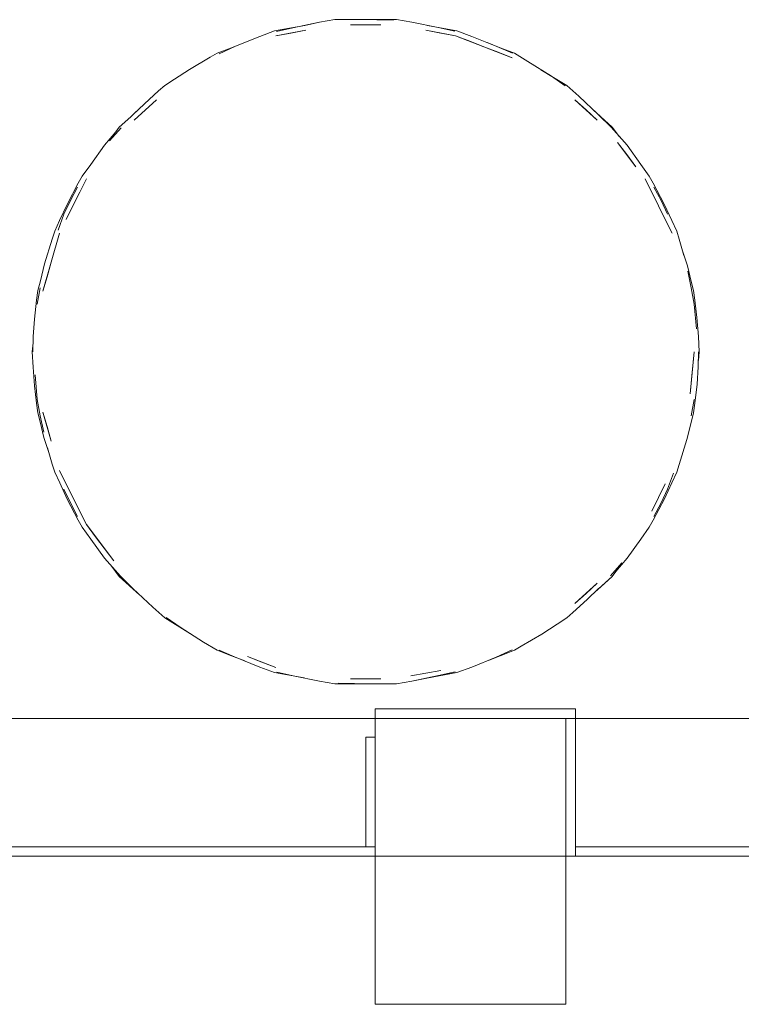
# Model space of a CAD drawing. Header units: millimetres. Extents: x -261 to 187, y -214 to 106.
# Tile 964 of 1056: x -208.813 to -208.054, y 17.626 to 18.662. Entities that reach past the tile are written whole.
import ezdxf

# ---------------------------------------------------------------- set-up
doc = ezdxf.new("R2010")
doc.units = ezdxf.units.MM
doc.header["$LTSCALE"] = 0.005
doc.header["$MEASUREMENT"] = 0
for name, color, linetype, lineweight in [('IFC-Elemento de mobília-Contorno', 9, 'Continuous', 5), ('IFC-Parede padrão-Contorno', 9, 'Continuous', 5), ('IFC-Parede-Contorno', 9, 'Continuous', 5), ('IFC-Pilar-Contorno', 9, 'Continuous', 5), ('IFC-Viga-Contorno', 9, 'Continuous', 5)]:
    doc.layers.add(name, color=color, linetype=linetype, lineweight=lineweight)

msp = doc.modelspace()

# ---------------------------------------------------------------- linework, layer by layer
at = {"layer": 'IFC-Elemento de mobília-Contorno', "lineweight": 5}
for p, q in [((-208.4978, 18.6592), (-208.4817, 18.662)), ((-208.4817, 18.662), (-208.4655, 18.662)), ((-208.4655, 18.662), (-208.4493, 18.662)), ((-208.4493, 18.662), (-208.4331, 18.662)), ((-208.4377, 18.6618), (-208.4201, 18.6614)), ((-208.4331, 18.662), (-208.417, 18.662)), ((-208.417, 18.662), (-208.4009, 18.6592)), ((-208.5608, 18.6444), (-208.5453, 18.6501)), ((-208.5453, 18.6501), (-208.5135, 18.656)), ((-208.5453, 18.6501), (-208.5294, 18.653)), ((-208.5438, 18.645), (-208.5125, 18.6509)), ((-208.5433, 18.6495), (-208.5259, 18.6535)), ((-208.5294, 18.653), (-208.5135, 18.656)), ((-208.5282, 18.6479), (-208.5125, 18.6509)), ((-208.5259, 18.6535), (-208.4978, 18.6592)), ((-208.5135, 18.656), (-208.4978, 18.6592)), ((-208.4653, 18.6567), (-208.4334, 18.6567)), ((-208.4009, 18.6592), (-208.3731, 18.6536)), ((-208.3861, 18.6509), (-208.3548, 18.645)), ((-208.3861, 18.6509), (-208.3705, 18.6479)), ((-208.3844, 18.6559), (-208.3534, 18.6501)), ((-208.3844, 18.6559), (-208.3693, 18.653)), ((-208.3731, 18.6536), (-208.3558, 18.6498)), ((-208.3693, 18.653), (-208.3534, 18.6501)), ((-208.3534, 18.6501), (-208.3379, 18.6443)), ((-208.5864, 18.634), (-208.5608, 18.6444)), ((-208.5438, 18.645), (-208.5282, 18.6479)), ((-208.3705, 18.6479), (-208.3548, 18.645)), ((-208.3548, 18.645), (-208.3251, 18.6335)), ((-208.3548, 18.645), (-208.3399, 18.6393)), ((-208.3399, 18.6393), (-208.3251, 18.6335)), ((-208.3379, 18.6443), (-208.3114, 18.6336)), ((-208.6056, 18.6267), (-208.5905, 18.6325)), ((-208.6034, 18.6262), (-208.5864, 18.634)), ((-208.5905, 18.6325), (-208.5792, 18.6369)), ((-208.3251, 18.6335), (-208.2954, 18.622)), ((-208.3251, 18.6335), (-208.3102, 18.6277)), ((-208.3218, 18.6378), (-208.3081, 18.6325)), ((-208.3114, 18.6336), (-208.2951, 18.6266)), ((-208.3081, 18.6325), (-208.293, 18.6267)), ((-208.6345, 18.6097), (-208.6129, 18.6225)), ((-208.6129, 18.6225), (-208.6056, 18.6267)), ((-208.3102, 18.6277), (-208.2954, 18.622)), ((-208.293, 18.6267), (-208.2787, 18.6181)), ((-208.2787, 18.6181), (-208.254, 18.6024)), ((-208.6505, 18.5995), (-208.6345, 18.6097)), ((-208.2651, 18.6094), (-208.2518, 18.6011)), ((-208.6606, 18.5926), (-208.6505, 18.5995)), ((-208.254, 18.6024), (-208.2395, 18.5924)), ((-208.2518, 18.6011), (-208.238, 18.5926)), ((-208.6821, 18.5735), (-208.6671, 18.5871)), ((-208.6671, 18.5871), (-208.6606, 18.5926)), ((-208.238, 18.5926), (-208.2254, 18.5815)), ((-208.6928, 18.5562), (-208.6693, 18.5777)), ((-208.681, 18.567), (-208.6693, 18.5777)), ((-208.2294, 18.5777), (-208.2058, 18.5562)), ((-208.2294, 18.5777), (-208.2176, 18.567)), ((-208.2254, 18.5815), (-208.2044, 18.5618)), ((-208.6943, 18.5618), (-208.6821, 18.5735)), ((-208.6928, 18.5562), (-208.681, 18.567)), ((-208.2176, 18.567), (-208.2058, 18.5562)), ((-208.2114, 18.5684), (-208.2021, 18.5599)), ((-208.7085, 18.549), (-208.6965, 18.5599)), ((-208.6965, 18.5599), (-208.6906, 18.5653)), ((-208.2044, 18.5618), (-208.1914, 18.5488)), ((-208.2021, 18.5599), (-208.1902, 18.549)), ((-208.7188, 18.5347), (-208.7067, 18.5484)), ((-208.7123, 18.544), (-208.7085, 18.549)), ((-208.1914, 18.5488), (-208.1745, 18.5299)), ((-208.1902, 18.549), (-208.1825, 18.5388)), ((-208.7242, 18.5299), (-208.7123, 18.544)), ((-208.7384, 18.5098), (-208.7242, 18.5299)), ((-208.1845, 18.5328), (-208.1653, 18.5073)), ((-208.1845, 18.5328), (-208.1749, 18.5201)), ((-208.1745, 18.5299), (-208.1602, 18.5098)), ((-208.1749, 18.5201), (-208.1653, 18.5073)), ((-208.7475, 18.4974), (-208.7384, 18.5098)), ((-208.1602, 18.5098), (-208.1512, 18.4974)), ((-208.7643, 18.4518), (-208.743, 18.4946)), ((-208.7516, 18.4899), (-208.7475, 18.4974)), ((-208.7501, 18.4804), (-208.743, 18.4946)), ((-208.1556, 18.4946), (-208.1414, 18.4661)), ((-208.1512, 18.4974), (-208.1471, 18.4899)), ((-208.7633, 18.4676), (-208.7516, 18.4899)), ((-208.7599, 18.4719), (-208.7524, 18.486)), ((-208.1471, 18.4899), (-208.1354, 18.4678)), ((-208.1463, 18.486), (-208.1387, 18.4719)), ((-208.7572, 18.4661), (-208.7501, 18.4804)), ((-208.7713, 18.4507), (-208.7633, 18.4676)), ((-208.7668, 18.4573), (-208.7599, 18.4719)), ((-208.7643, 18.4518), (-208.7572, 18.4661)), ((-208.1414, 18.4661), (-208.1272, 18.4376)), ((-208.1414, 18.4661), (-208.1343, 18.4518)), ((-208.1387, 18.4719), (-208.1319, 18.4573)), ((-208.1354, 18.4678), (-208.1274, 18.4508)), ((-208.7729, 18.4405), (-208.7668, 18.4573)), ((-208.7763, 18.4395), (-208.7713, 18.4507)), ((-208.1343, 18.4518), (-208.1272, 18.4376)), ((-208.1274, 18.4508), (-208.1223, 18.4395)), ((-208.7801, 18.4069), (-208.7714, 18.4376)), ((-208.779, 18.4312), (-208.7763, 18.4395)), ((-208.1223, 18.4395), (-208.1197, 18.4311)), ((-208.7871, 18.4052), (-208.779, 18.4312)), ((-208.1197, 18.4311), (-208.1148, 18.4139)), ((-208.1162, 18.4188), (-208.1109, 18.4032)), ((-208.7915, 18.3873), (-208.7871, 18.4052)), ((-208.7889, 18.3763), (-208.7801, 18.4069)), ((-208.7845, 18.3916), (-208.7801, 18.4069)), ((-208.1109, 18.4032), (-208.107, 18.3865)), ((-208.7889, 18.3763), (-208.7845, 18.3916)), ((-208.1107, 18.3975), (-208.107, 18.3801)), ((-208.7947, 18.3629), (-208.7917, 18.38)), ((-208.794, 18.3772), (-208.7915, 18.3873)), ((-208.107, 18.3865), (-208.1046, 18.3772)), ((-208.107, 18.3801), (-208.1039, 18.3629)), ((-208.7954, 18.3669), (-208.794, 18.3772)), ((-208.1046, 18.3772), (-208.1032, 18.3669)), ((-208.7977, 18.347), (-208.7954, 18.3669)), ((-208.1039, 18.3629), (-208.1016, 18.3369)), ((-208.1032, 18.3669), (-208.101, 18.3488)), ((-208.101, 18.3488), (-208.0995, 18.3289)), ((-208.799, 18.3288), (-208.7977, 18.347)), ((-208.7994, 18.3128), (-208.799, 18.3288)), ((-208.0995, 18.3289), (-208.0987, 18.3128)), ((-208.8, 18.3128), (-208.7991, 18.322)), ((-208.8, 18.3128), (-208.7991, 18.322)), ((-208.8, 18.3128), (-208.7991, 18.2967)), ((-208.108, 18.2684), (-208.1039, 18.3128)), ((-208.1063, 18.2875), (-208.1039, 18.3128)), ((-208.0997, 18.2968), (-208.0993, 18.3128)), ((-208.0995, 18.3036), (-208.0987, 18.3128)), ((-208.0995, 18.3036), (-208.0987, 18.3128)), ((-208.7991, 18.2967), (-208.7976, 18.2768)), ((-208.797, 18.2886), (-208.7947, 18.2626)), ((-208.108, 18.2684), (-208.1063, 18.2875)), ((-208.1009, 18.2786), (-208.0997, 18.2968)), ((-208.7976, 18.2768), (-208.7954, 18.2587)), ((-208.1032, 18.2587), (-208.1009, 18.2786)), ((-208.7954, 18.2587), (-208.794, 18.2484)), ((-208.7947, 18.2626), (-208.7917, 18.2454)), ((-208.107, 18.2455), (-208.1039, 18.2626)), ((-208.1046, 18.2484), (-208.1032, 18.2587)), ((-208.794, 18.2484), (-208.7917, 18.2391)), ((-208.7917, 18.2454), (-208.788, 18.2281)), ((-208.7889, 18.2493), (-208.7801, 18.2187)), ((-208.7889, 18.2493), (-208.7845, 18.234)), ((-208.1072, 18.2382), (-208.1046, 18.2484)), ((-208.7917, 18.2391), (-208.7877, 18.2224)), ((-208.1116, 18.2204), (-208.1072, 18.2382)), ((-208.7845, 18.234), (-208.7801, 18.2187)), ((-208.7877, 18.2224), (-208.7825, 18.2068)), ((-208.1197, 18.1943), (-208.1116, 18.2204)), ((-208.7839, 18.2117), (-208.779, 18.1944)), ((-208.779, 18.1944), (-208.7763, 18.1861)), ((-208.1223, 18.1861), (-208.1197, 18.1943)), ((-208.7763, 18.1861), (-208.7712, 18.1748)), ((-208.7714, 18.188), (-208.7572, 18.1595)), ((-208.7714, 18.188), (-208.7643, 18.1737)), ((-208.1319, 18.1683), (-208.1258, 18.185)), ((-208.1274, 18.1749), (-208.1223, 18.1861)), ((-208.7712, 18.1748), (-208.7632, 18.1578)), ((-208.7643, 18.1737), (-208.7572, 18.1595)), ((-208.1485, 18.1452), (-208.1343, 18.1737)), ((-208.1414, 18.1595), (-208.1343, 18.1737)), ((-208.1353, 18.1579), (-208.1274, 18.1749)), ((-208.7668, 18.1683), (-208.7599, 18.1537)), ((-208.1387, 18.1537), (-208.1319, 18.1683)), ((-208.7632, 18.1578), (-208.7516, 18.1357)), ((-208.7599, 18.1537), (-208.7524, 18.1395)), ((-208.7572, 18.1595), (-208.743, 18.131)), ((-208.7572, 18.1595), (-208.7501, 18.1452)), ((-208.1485, 18.1452), (-208.1414, 18.1595)), ((-208.1471, 18.1357), (-208.1353, 18.1579)), ((-208.1463, 18.1395), (-208.1387, 18.1537)), ((-208.7501, 18.1452), (-208.743, 18.131)), ((-208.7516, 18.1357), (-208.7475, 18.1282)), ((-208.1512, 18.1282), (-208.1471, 18.1357)), ((-208.7475, 18.1282), (-208.7384, 18.1158)), ((-208.743, 18.131), (-208.7238, 18.1055)), ((-208.743, 18.131), (-208.7334, 18.1182)), ((-208.1602, 18.1158), (-208.1512, 18.1282)), ((-208.7384, 18.1158), (-208.7242, 18.0957)), ((-208.7334, 18.1182), (-208.7142, 18.0928)), ((-208.1745, 18.0957), (-208.1602, 18.1158)), ((-208.7238, 18.1055), (-208.7142, 18.0928)), ((-208.7242, 18.0957), (-208.7072, 18.0767)), ((-208.1919, 18.0772), (-208.1799, 18.0909)), ((-208.1863, 18.0816), (-208.1745, 18.0957)), ((-208.7162, 18.0868), (-208.7085, 18.0765)), ((-208.7162, 18.0868), (-208.7085, 18.0765)), ((-208.1902, 18.0765), (-208.1863, 18.0816)), ((-208.7085, 18.0765), (-208.6872, 18.0572)), ((-208.7085, 18.0765), (-208.6965, 18.0656)), ((-208.7072, 18.0767), (-208.6943, 18.0638)), ((-208.2294, 18.0479), (-208.2058, 18.0693)), ((-208.2176, 18.0586), (-208.2058, 18.0693)), ((-208.208, 18.0603), (-208.1902, 18.0765)), ((-208.2021, 18.0656), (-208.1902, 18.0765)), ((-208.6965, 18.0656), (-208.6872, 18.0572)), ((-208.6943, 18.0638), (-208.6733, 18.0441)), ((-208.2166, 18.0521), (-208.2044, 18.0638)), ((-208.208, 18.0603), (-208.2021, 18.0656)), ((-208.2316, 18.0385), (-208.2166, 18.0521)), ((-208.2294, 18.0479), (-208.2176, 18.0586)), ((-208.6733, 18.0441), (-208.6606, 18.0329)), ((-208.238, 18.0329), (-208.2316, 18.0385)), ((-208.6606, 18.0329), (-208.6336, 18.0162)), ((-208.6606, 18.0329), (-208.6469, 18.0244)), ((-208.6592, 18.0332), (-208.6446, 18.0232)), ((-208.2481, 18.0261), (-208.238, 18.0329)), ((-208.6469, 18.0244), (-208.6337, 18.0162)), ((-208.6446, 18.0232), (-208.6199, 18.0075)), ((-208.2642, 18.0158), (-208.2481, 18.0261)), ((-208.6199, 18.0075), (-208.6056, 17.9989)), ((-208.2858, 18.003), (-208.2642, 18.0158)), ((-208.6056, 17.9989), (-208.5905, 17.993)), ((-208.6035, 17.999), (-208.5873, 17.992)), ((-208.3123, 17.9916), (-208.2953, 17.9994)), ((-208.3081, 17.993), (-208.293, 17.9989)), ((-208.293, 17.9989), (-208.2858, 18.003)), ((-208.5905, 17.993), (-208.5766, 17.9876)), ((-208.5873, 17.992), (-208.5608, 17.9812)), ((-208.5736, 17.9921), (-208.5438, 17.9806)), ((-208.5736, 17.9921), (-208.5587, 17.9863)), ((-208.5587, 17.9863), (-208.5438, 17.9806)), ((-208.3379, 17.9812), (-208.3123, 17.9916)), ((-208.3197, 17.9885), (-208.3081, 17.993)), ((-208.5608, 17.9812), (-208.5453, 17.9755)), ((-208.4018, 17.9718), (-208.3705, 17.9776)), ((-208.3861, 17.9747), (-208.3705, 17.9776)), ((-208.3727, 17.9721), (-208.3553, 17.976)), ((-208.3534, 17.9755), (-208.3379, 17.9812)), ((-208.5453, 17.9755), (-208.5142, 17.9697)), ((-208.5453, 17.9755), (-208.5294, 17.9725)), ((-208.5428, 17.9758), (-208.5255, 17.972)), ((-208.5294, 17.9725), (-208.5142, 17.9697)), ((-208.5255, 17.972), (-208.4978, 17.9664)), ((-208.4978, 17.9664), (-208.4817, 17.9636)), ((-208.4653, 17.9689), (-208.4334, 17.9689)), ((-208.417, 17.9636), (-208.4009, 17.9664)), ((-208.4018, 17.9718), (-208.3861, 17.9747)), ((-208.4009, 17.9664), (-208.3727, 17.9721)), ((-208.4009, 17.9664), (-208.3852, 17.9696)), ((-208.3852, 17.9696), (-208.3534, 17.9755)), ((-208.3852, 17.9696), (-208.3693, 17.9725)), ((-208.3693, 17.9725), (-208.3534, 17.9755)), ((-208.4817, 17.9636), (-208.4655, 17.9636)), ((-208.4785, 17.9642), (-208.461, 17.9638)), ((-208.4655, 17.9636), (-208.4493, 17.9636)), ((-208.4493, 17.9636), (-208.4331, 17.9636)), ((-208.4331, 17.9636), (-208.417, 17.9636))]:
    msp.add_line(p, q, dxfattribs=at)
at = {"layer": 'IFC-Parede padrão-Contorno', "lineweight": 5}
for p, q in [((-208.4393, 17.9309), (-208.4393, 17.9371)), ((-208.4393, 17.9371), (-208.3581, 17.9371)), ((-208.3581, 17.9371), (-208.2289, 17.9371)), ((-208.2289, 17.9309), (-208.2289, 17.9371)), ((-208.4393, 17.9271), (-208.4393, 17.9309)), ((-208.4393, 17.9271), (-208.3581, 17.9271)), ((-208.2694, 17.9271), (-208.2289, 17.9271)), ((-208.2289, 17.9271), (-208.2289, 17.9309)), ((-208.2289, 17.8716), (-208.2289, 17.9271)), ((-208.4493, 17.9074), (-208.4431, 17.9074)), ((-208.4493, 17.8356), (-208.4493, 17.9074)), ((-208.4431, 17.9074), (-208.4393, 17.9074)), ((-208.2389, 17.7821), (-208.2389, 17.8716)), ((-208.2289, 17.7821), (-208.2289, 17.8716)), ((-208.4493, 17.7922), (-208.4493, 17.8356)), ((-210.5446, 17.7922), (-208.4393, 17.7922)), ((-208.2289, 17.7922), (-206.9525, 17.7922)), ((-208.2289, 17.7821), (-206.9525, 17.7821))]:
    msp.add_line(p, q, dxfattribs=at)
at = {"layer": 'IFC-Parede-Contorno', "lineweight": 5}
msp.add_line((-213.7283, 17.7821), (-207.0241, 17.7821), dxfattribs=at)
at = {"layer": 'IFC-Pilar-Contorno', "lineweight": 5}
for p, q in [((-208.4393, 17.726), (-208.4393, 17.9271)), ((-208.373, 17.9271), (-208.2694, 17.9271)), ((-208.2389, 17.8432), (-208.2389, 17.9271)), ((-208.2389, 17.6265), (-208.2389, 17.8276)), ((-208.4393, 17.6422), (-208.4393, 17.726)), ((-208.4393, 17.6265), (-208.4393, 17.6422)), ((-208.4393, 17.6265), (-208.3052, 17.6265)), ((-208.3052, 17.6265), (-208.2494, 17.6265)), ((-208.2494, 17.6265), (-208.2389, 17.6265))]:
    msp.add_line(p, q, dxfattribs=at)
at = {"layer": 'IFC-Viga-Contorno', "lineweight": 5}
for p, q in [((-209.8924, 17.9271), (-208.4393, 17.9271)), ((-208.2289, 17.9271), (-207.2228, 17.9271))]:
    msp.add_line(p, q, dxfattribs=at)

doc.saveas('drawing.dxf')
